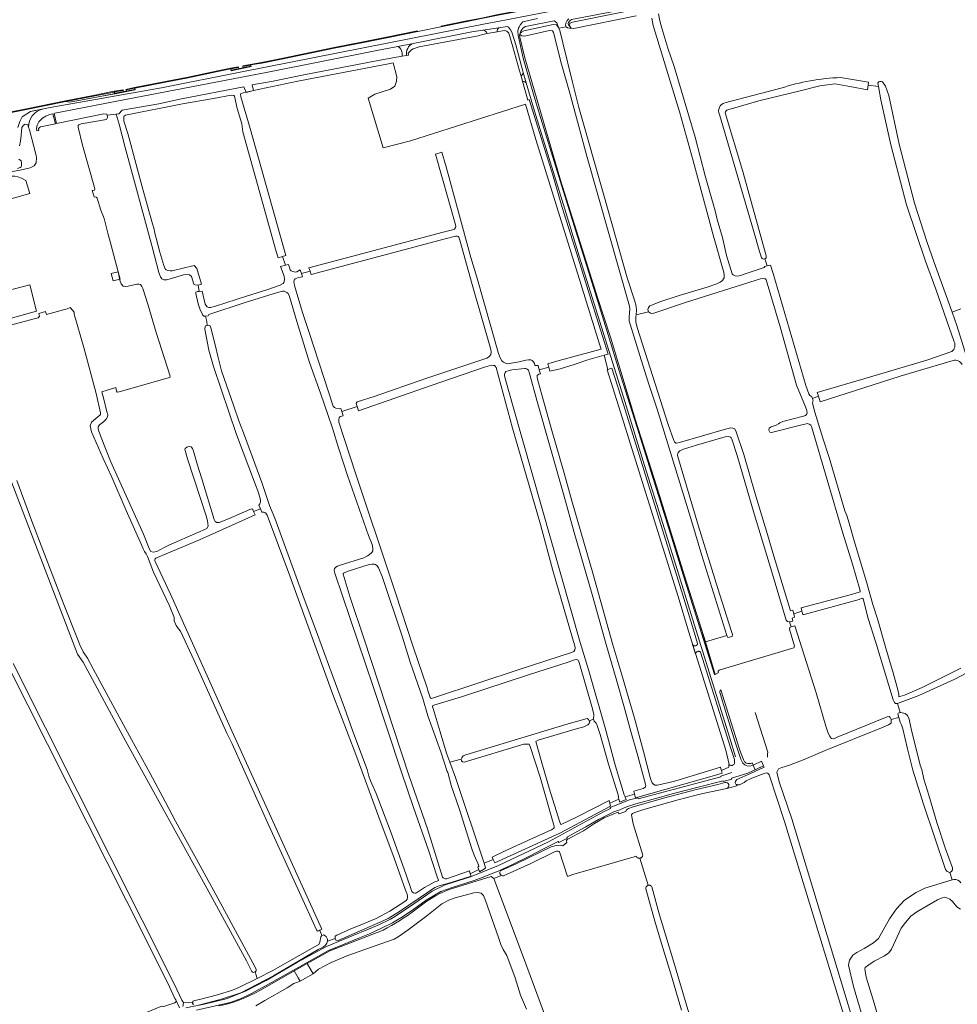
# Model space of a CAD drawing. Header units: metres. Extents: x 209813 to 223847, y 571801 to 587119.
# Tile 545 of 656: x 215112 to 215690, y 584215 to 584823. Entities that reach past the tile are written whole.
import ezdxf

# ---------------------------------------------------------------- set-up
doc = ezdxf.new("R2010")
doc.units = ezdxf.units.M
for name, color, linetype, lineweight in [('B-RO-GK-BESCHOEIING_DAMWAND-G', 8, 'GK-BESCHOEIING', 0), ('B-RO-GK-KADEMUUR-G', 8, 'Continuous', 0), ('B-RO-GR-GRAS-GV', 8, 'Continuous', 0), ('B-RO-GR-GROENVOORZIENING-GV', 8, 'Continuous', 0), ('B-RO-GW-TALUD_KRUIN-G', 8, 'Continuous', 0), ('B-RO-IE-TERREINAFSCHEIDING_KUNSTMATIG_MUUR-GV', 8, 'Continuous', 0), ('B-RO-KW-KUNSTWERK_DEK-GV', 8, 'Continuous', 0), ('B-RO-OG-WEG-GV', 8, 'Continuous', 0), ('B-RO-VH-ONVERHARD-GV', 8, 'Continuous', 0), ('B-RO-VH-VERHARDING_BETONSTRAATSTEEN-GV', 8, 'Continuous', 0), ('B-RO-VH-VERHARDING_HALFVERHARDING-GV', 8, 'Continuous', 0), ('B-RO-VH-VERHARDING_OPEN-GV', 8, 'Continuous', 0), ('B-RO-VH-VERHARDING_PUIN-GV', 8, 'Continuous', 0)]:
    doc.layers.add(name, color=color, linetype=linetype, lineweight=lineweight)
doc.linetypes.add('GK-BESCHOEIING', pattern='A,30,-5,[1,NLCS.shx,S=1,R=0,X=0,Y=0],-5', length=40)

msp = doc.modelspace()

# ---------------------------------------------------------------- linework, layer by layer
at = {"layer": 'B-RO-GK-BESCHOEIING_DAMWAND-G', "flags": 128}
for points in [[(215245.824, 584793.286), (215246.543, 584793.45)], [(215249.361, 584794.019), (215250.549, 584794.253)], [(215174.639, 584779.077), (215175.515, 584779.179)], [(215178.623, 584779.855), (215177.189, 584779.585)]]:
    msp.add_lwpolyline(points, dxfattribs=at)
at = {"layer": 'B-RO-GK-KADEMUUR-G', "flags": 128}
msp.add_lwpolyline([(215565.23, 584395.331), (215572.99, 584370.931), (215572.681, 584369.798), (215572.674, 584368.519), (215572.786, 584367.649)], dxfattribs=at)
at = {"layer": 'B-RO-GR-GRAS-GV', "flags": 128}
for points in [[(215491.777, 584825.01), (215453.361, 584817.234), (215451.741, 584817.421), (215450.56, 584817.312), (215449.364, 584817.651), (215448.558, 584818.322), (215444.003, 584817.354), (215444.767, 584815.979), (215446.536, 584808.409), (215452.415, 584784.008), (215456.502, 584768.496), (215471.88, 584714.486), (215486.283, 584663.487), (215490.678, 584649.722), (215491.714, 584645.865), (215492.026, 584643.524), (215491.855, 584640.649), (215499.402, 584642.511), (215498.933, 584643.875), (215499.387, 584645.16), (215500.254, 584646.195), (215506.924, 584648.841), (215518.285, 584652.506), (215535.588, 584657.735), (215541.537, 584659.725), (215543.654, 584660.654), (215544.898, 584661.673), (215545.634, 584662.715), (215545.941, 584663.34), (215545.915, 584665.071), (215545.735, 584666.905), (215545.437, 584668.232), (215539.49, 584689.072), (215526.957, 584735.566), (215518.588, 584765.22), (215502.317, 584819.105), (215501.473, 584823.635)], [(215505.594, 584826.266), (215506.322, 584822.005), (215507.509, 584817.475), (215511.21, 584805.053), (215515.195, 584793.681), (215528.148, 584750.236), (215534.342, 584726.307), (215540.383, 584704.799), (215541.716, 584699.365), (215545.079, 584688.266), (215547.514, 584677.173), (215550.974, 584665.851), (215551.548, 584665.223), (215552.723, 584664.612), (215553.945, 584664.538), (215556.105, 584664.941), (215560.261, 584666.228), (215570.595, 584669.833), (215571.07, 584670.37), (215572.434, 584670.731)], [(215547.567, 584442.706), (215532.162, 584492.199), (215525.992, 584512.839), (215504.626, 584582.426), (215499.718, 584597.203), (215498.212, 584602.385), (215494.743, 584612.742), (215488.079, 584634.762), (215487.519, 584636.691), (215487.436, 584639.226), (215487.88, 584644.216), (215487.657, 584645.844), (215461.354, 584738.409), (215459.012, 584746.794), (215450.89, 584777.253), (215445.721, 584795.159), (215440.737, 584814.819), (215440.091, 584815.834), (215438.413, 584815.939), (215422.827, 584812.537), (215421.197, 584812.72), (215420.2, 584813.272), (215420.181, 584814.378), (215419.764, 584813.162), (215419.993, 584811.841), (215423.176, 584799.172), (215445.197, 584723.6), (215468.028, 584650.674), (215475.965, 584626.747), (215491.385, 584575.704), (215504.306, 584535.122), (215521.478, 584479.527), (215530.613, 584451.183), (215534.413, 584438.786)], [(215437.968, 584608.244), (215437.38, 584610.41), (215444.267, 584612.445), (215470.249, 584619.346), (215469.079, 584622.416), (215457.685, 584659.741), (215429.814, 584748.678), (215423.526, 584770.498), (215352.676, 584747.885), (215335.721, 584743.689), (215326.513, 584774.135), (215330.629, 584776.796), (215340.338, 584779.785), (215342.935, 584781.679), (215343.975, 584784.733), (215344.16, 584787.436), (215341.923, 584795.929), (215339.093, 584795.457), (215283.235, 584784.751), (215255.855, 584778.994), (215248.871, 584777.29), (215247.946, 584777.055), (215247.881, 584776.667), (215248.048, 584774.999), (215253.845, 584755.57), (215275.856, 584677.118), (215273.704, 584676.511)], [(215687.918, 584623.947), (215683.328, 584636.916), (215676.466, 584656.393), (215670.254, 584673.745), (215658.519, 584708.413), (215648.862, 584745.405), (215642.709, 584773.176), (215641.209, 584781.372), (215634.715, 584782.191), (215634.433, 584779.413), (215623.513, 584781.491), (215614.433, 584783.01), (215605.042, 584781.923), (215592.939, 584778.73), (215567.493, 584772.493), (215548.342, 584767.046)], [(215617.781, 584786.986), (215634.916, 584784.162), (215634.715, 584782.191)], [(215641.209, 584781.372), (215640.7, 584783.75)], [(215643.654, 584784.228), (215645.479, 584781.729), (215647.627, 584775.908), (215653.857, 584745.912), (215663.347, 584709.399), (215671.069, 584685.873), (215675.543, 584672.948), (215686.577, 584642.181)], [(215546.368, 584771.281), (215580.905, 584780.398)], [(215222.236, 584655.067), (215224.091, 584655.28), (215226.022, 584647.218), (215226.428, 584646.45), (215227.262, 584645.515), (215228.222, 584645.166), (215229.312, 584645.171), (215232.475, 584645.935), (215251.546, 584652.137), (215264.597, 584656.217), (215272.193, 584658.875), (215274.074, 584659.961), (215274.557, 584660.445), (215274.764, 584660.897), (215274.897, 584662.712), (215274.708, 584664.449), (215272.503, 584670.31), (215275.493, 584671.153), (215273.704, 584676.511), (215270.972, 584675.74), (215269.839, 584679.687), (215249.309, 584753.371), (215248.54, 584758.398), (215245.814, 584767.925), (215244.065, 584775.467), (215243.688, 584775.848), (215243.429, 584775.976), (215242.119, 584776.041), (215231.19, 584774.125), (215212.137, 584770.647), (215176.874, 584763.79), (215176.224, 584763.44), (215176.125, 584763.301), (215175.923, 584762.732), (215175.841, 584761.67), (215175.899, 584760.437), (215175.976, 584760.072), (215178.365, 584752.444), (215180.141, 584745.643), (215183.521, 584733.264), (215187.145, 584719.606), (215190.247, 584708.518), (215193.637, 584696.644), (215194.669, 584693.491), (215194.835, 584691.69), (215197.977, 584679.193), (215200.471, 584671.041), (215201.381, 584669.027), (215201.909, 584668.421), (215203.072, 584667.888), (215204.44, 584667.642), (215205.596, 584667.742), (215219.279, 584671.059), (215220.917, 584669.167), (215223.709, 584659.509), (215221.661, 584658.969)], [(215260.098, 584520.863), (215259.12, 584523.148), (215259.699, 584524.027), (215259.936, 584524.603), (215260.044, 584525.089), (215260.035, 584525.995), (215259.663, 584528.043), (215258.514, 584532.085), (215257.091, 584535.777), (215245.415, 584566.809), (215231.156, 584608.639), (215228.29, 584618.847), (215225.859, 584631.654), (215225.991, 584633.176), (215226.322, 584633.837), (215227.314, 584634.102), (215226.983, 584636.483), (215226.248, 584639.709), (215225.197, 584639.79), (215224.536, 584640.452), (215222.684, 584644.288), (215221.692, 584647.397), (215220.17, 584653.747), (215220.303, 584654.541), (215221.207, 584654.949), (215222.236, 584655.067), (215221.661, 584658.969), (215219.84, 584659.039), (215219.112, 584659.568), (215217.591, 584664.132), (215216.334, 584665.256), (215214.945, 584665.521), (215212.762, 584665.19), (215202.311, 584662.28), (215200.591, 584662.214), (215199.334, 584662.809), (215198.541, 584664), (215197.416, 584666.645), (215193.249, 584682.52), (215176.712, 584743.838), (215172.942, 584758.125), (215171.171, 584764.43), (215165.55, 584763.799), (215165.851, 584762.406), (215165.117, 584761.163), (215149.52, 584758.416), (215148.128, 584757.883), (215147.796, 584757.333), (215147.674, 584756.405), (215150.386, 584745.227), (215157.795, 584719.099), (215157.993, 584718.041), (215157.795, 584717.578), (215156.426, 584717.244), (215157.618, 584713.378), (215158.721, 584713.146), (215159.448, 584712.551), (215161.763, 584705.076), (215163.814, 584699.983), (215165.997, 584691.053), (215167.65, 584685.1), (215172.462, 584667.212), (215173.405, 584661.949), (215174.199, 584659.634), (215175.456, 584658.311), (215176.911, 584658.113), (215178.498, 584658.179), (215183.79, 584659.502), (215185.179, 584659.568), (215186.171, 584659.303), (215187.064, 584658.034), (215187.523, 584656.925), (215190.602, 584647.097), (215195.855, 584629.691), (215204.526, 584602.816), (215204.163, 584602.021), (215202.509, 584601.425), (215173.074, 584593.025), (215171.818, 584592.959), (215171.395, 584593.404), (215170.864, 584595.664), (215162.379, 584593.059), (215163.629, 584588.553), (215165.454, 584580.695), (215165.931, 584579.028), (215165.851, 584577.6), (215164.978, 584576.25), (215163.391, 584574.663), (215160.851, 584572.837), (215160.057, 584571.567), (215159.978, 584570.377), (215160.164, 584569.354), (215161.884, 584564.988), (215167.695, 584550.397), (215187.952, 584505.295), (215191.426, 584496.46), (215192.513, 584494.67), (215194.016, 584494.169), (215196.147, 584494.533), (215200.777, 584496.99), (215203.562, 584498.508), (215221.493, 584506.325), (215226.187, 584508.295), (215227.044, 584508.778), (215227.919, 584510.278), (215227.5, 584513.527), (215226.707, 584516.57), (215215.065, 584551.759), (215213.666, 584556.836), (215213.547, 584557.669), (215213.693, 584558.047), (215214.738, 584559.019), (215215.889, 584559.376), (215217.317, 584559.098), (215218.111, 584558.225), (215218.825, 584556.479), (215221.326, 584547.906), (215223.93, 584539.464), (215231.614, 584514.311), (215232.209, 584513.054), (215233.267, 584512.393), (215234.59, 584512.393), (215240.345, 584514.708), (215253.574, 584520.529), (215254.699, 584520.86), (215255.354, 584520.458), (215255.897, 584519.189)], [(215546.665, 584765.222), (215557.491, 584728.985), (215571.952, 584676.943)], [(215569.028, 584675.763), (215567.096, 584681.712), (215565.452, 584687.655), (215549.816, 584741.743), (215543.042, 584764.166)], [(215275.493, 584671.153), (215277.387, 584671.687), (215278.41, 584668.342), (215279.11, 584667.695), (215280.034, 584667.245), (215280.882, 584667.049), (215281.828, 584666.969), (215282.517, 584667.107), (215284.591, 584668.261), (215285.341, 584666.179), (215290.702, 584667.552), (215289.953, 584669.632), (215372.742, 584691.672), (215379.261, 584693.185), (215379.707, 584693.51), (215380.444, 584694.439), (215380.476, 584695.145), (215380.093, 584696.902), (215367.975, 584739.704), (215372.03, 584740.852), (215374.588, 584731.816), (215389.889, 584675.854), (215393.452, 584663.886), (215406.86, 584616.787), (215407.991, 584613.971), (215408.981, 584612.229), (215409.937, 584611.334), (215411.167, 584610.727), (215412.348, 584610.431), (215413.486, 584610.511), (215419.628, 584611.55), (215423.65, 584612.662), (215425.356, 584612.886), (215426.776, 584612.741), (215427.547, 584612.348), (215428.475, 584611.644), (215429.108, 584610.65), (215429.377, 584609.64), (215429.568, 584609.294), (215430.061, 584609.249), (215431.354, 584609.239), (215432.056, 584606.654)], [(215058.292, 584678.026), (215062.2, 584678.984), (215065.044, 584667.379), (215074.306, 584633.115), (215075.07, 584631.681), (215075.763, 584631.088), (215077.826, 584631.05), (215080.439, 584631.402), (215084.812, 584632.564), (215122.125, 584642.946), (215117.866, 584659.05), (215093.348, 584652.653), (215090.655, 584661.448), (215084.806, 584659.766), (215074.158, 584696.797), (215088.232, 584700.844), (215086.563, 584706.501), (215096.94, 584709.493), (215092.667, 584723.424), (215050.803, 584715.081)], [(215319.67, 584584.111), (215319.055, 584585.972), (215319.829, 584586.855), (215330.19, 584590.277), (215361.98, 584601.362), (215399.694, 584613.894), (215400.684, 584614.396), (215401.506, 584615.204), (215402.113, 584616.212), (215402.314, 584617.59), (215402.158, 584619.139), (215390.734, 584659.355), (215383.103, 584686.726), (215382.394, 584688.51), (215381.951, 584688.996), (215381.401, 584689.12), (215380.422, 584689.045), (215374.094, 584687.432), (215291.472, 584665.417), (215290.702, 584667.552)], [(215571.131, 584675.136), (215572.434, 584670.731), (215574.568, 584671.296), (215576.273, 584666.154), (215596.286, 584596.902), (215598.222, 584591.894), (215598.885, 584590.769), (215600.073, 584590.046), (215600.381, 584588.934), (215604.105, 584590.471), (215603.339, 584592.779), (215635.631, 584602.163), (215671.05, 584612.716), (215686.443, 584617.891)], [(215285.341, 584666.179), (215286.109, 584664.046), (215283.543, 584663.698), (215281.614, 584662.775), (215280.846, 584661.938), (215280.611, 584661.099), (215281.023, 584658.779), (215285.969, 584641.95), (215290.283, 584629.026), (215304.91, 584584.242), (215305.668, 584583.375), (215306.514, 584583.007), (215308.826, 584582.676), (215309.585, 584582.844), (215310.207, 584581.049)], [(215593.959, 584457.878), (215593.444, 584459.836), (215623.781, 584467.962), (215629.315, 584469.46), (215629.942, 584469.746), (215629.947, 584470.068), (215629.606, 584471.151), (215625.187, 584486.733), (215619.249, 584505.826), (215599.868, 584571.778), (215599.433, 584572.447), (215598.44, 584573.17), (215597.471, 584573.481), (215596.797, 584573.449), (215593.981, 584572.778), (215575.204, 584568.007), (215574.255, 584568.299), (215573.642, 584569.434), (215573.815, 584570.712), (215575.018, 584571.461), (215578.075, 584572.455), (215579.562, 584573.358), (215580.413, 584574.066), (215582.229, 584574.77), (215594.877, 584577.989), (215596.22, 584578.473), (215596.65, 584578.837), (215597.021, 584579.431), (215597.163, 584579.929), (215596.944, 584581.598), (215596.233, 584583.767), (215590.622, 584597.16), (215580.538, 584633.27), (215571.968, 584662.087), (215571.465, 584662.824), (215571.148, 584662.897), (215569.946, 584663.008), (215568.393, 584662.779), (215565.649, 584661.879), (215521.617, 584647.959), (215501.999, 584641.488), (215500.588, 584641.63), (215499.402, 584642.511)], [(215227.314, 584634.102), (215228.306, 584634.234), (215229.1, 584633.837), (215229.563, 584632.514), (215232.407, 584621.335), (215233.73, 584615.118), (215236.045, 584606.122), (215239.088, 584597.192), (215243.784, 584584.227), (215246.827, 584575.232), (215249.605, 584567.889), (215255.162, 584552.742), (215260.939, 584537.162), (215265.674, 584523.015), (215268.896, 584515.149), (215286.202, 584467.659), (215295.226, 584443.491), (215304.286, 584418.713), (215311.983, 584398.205), (215316.746, 584384.808), (215321.792, 584370.999), (215325.811, 584360.195), (215326.884, 584356.075), (215327.925, 584353.201), (215331.526, 584345.368), (215340.254, 584322.135), (215346.95, 584303.834), (215349.806, 584295.705), (215353.459, 584284.942), (215353.644, 584284.724), (215354.419, 584284.143), (215355.352, 584283.808), (215355.874, 584283.841), (215356.405, 584284.08), (215361.256, 584287.39), (215363.428, 584288.677), (215367.236, 584290.544), (215369.059, 584291.178), (215369.836, 584291.652), (215369.83, 584291.866), (215369.047, 584293.967), (215363.731, 584310.295), (215354.474, 584336.727), (215347.169, 584358.411), (215329.695, 584411.353), (215305.869, 584481.173), (215305.553, 584482.859), (215305.83, 584484.15), (215306.63, 584484.919), (215307.612, 584485.491), (215309.192, 584486.12), (215323.929, 584490.787), (215326.122, 584491.86), (215327.16, 584492.61), (215328.759, 584494.079), (215329.346, 584494.973), (215329.464, 584495.64), (215329.4, 584496.715), (215328.902, 584498.827), (215326.765, 584504.564), (215313.872, 584541.551), (215308.397, 584557.994), (215304.549, 584570.716), (215301.814, 584578.416), (215297.162, 584592.176), (215290.383, 584611.162), (215282.456, 584636.423), (215278.019, 584651.844), (215277.174, 584653.646), (215276.443, 584654.417), (215274.779, 584655.119), (215273.802, 584655.19), (215270.536, 584654.328), (215250.701, 584648.198), (215228.324, 584640.729), (215227.886, 584639.892), (215226.248, 584639.709)], [(215258.165, 584231.311), (215267.827, 584236.171), (215293.465, 584250.776), (215296.005, 584252.284), (215296.719, 584253.713), (215297.275, 584256.888), (215297.968, 584257.758), (215296.711, 584261.034), (215296.084, 584260.539), (215295.211, 584260.381), (215294.576, 584261.254), (215284.178, 584284.352), (215264.334, 584327.85), (215242.586, 584375.871), (215239.292, 584382.586), (215219.322, 584427.341), (215210.867, 584445.472), (215209.624, 584446.857), (215208.167, 584448.902), (215206.922, 584451.747), (215206.82, 584452.841), (215206.959, 584453.797), (215206.785, 584454.44), (215203.976, 584461.057), (215194.178, 584481.851), (215190.567, 584491.432), (215189.68, 584493.152), (215188.589, 584494.658), (215187.768, 584496.157), (215186.824, 584498.622), (215177.331, 584519.802), (215168.379, 584540.405), (215163.037, 584551.984), (215156.029, 584568.443), (215155.106, 584572.036), (215156.001, 584574.485), (215161.176, 584578.628), (215161.419, 584579.215), (215161.533, 584580.087), (215158.811, 584592.057), (215151.265, 584620.475), (215145.226, 584640.995), (215145.194, 584642.2), (215142.745, 584645.158), (215140.949, 584644.335), (215128.169, 584640.707), (215127.609, 584642.68), (215123.392, 584641.483), (215123.861, 584639.798), (215123.047, 584638.762), (215120.507, 584638.048), (215081.057, 584627.649)], [(215691.856, 584644.387), (215686.577, 584642.181), (215689.52, 584633.974), (215703.202, 584589.811)], [(215491.855, 584640.649), (215491.513, 584639.436), (215491.486, 584637.829), (215491.606, 584636.233), (215492.462, 584632.855), (215511.442, 584573.013), (215514.894, 584562.998), (215515.407, 584562.193), (215516.246, 584561.515), (215516.66, 584561.386), (215518.511, 584561.819), (215546.934, 584570.145), (215550.117, 584570.88), (215551.363, 584570.781), (215552.551, 584570.249), (215553.327, 584568.501), (215558.127, 584554.368), (215565.033, 584530.122), (215573.38, 584502.952), (215576.07, 584493.685), (215583.144, 584470.053), (215586.82, 584458.062), (215588.301, 584458.459), (215588.881, 584456.257)], [(215687.116, 584612.507), (215654.509, 584602.66), (215605.256, 584587.001), (215604.105, 584590.471)], [(215600.381, 584588.934), (215600.818, 584587.357), (215600.408, 584586.596), (215600.385, 584586.204), (215602.002, 584580.598), (215606.924, 584564.616), (215610.774, 584552.62), (215620.396, 584519.768), (215621.605, 584516.854), (215623.151, 584512.071), (215626.077, 584501.147), (215633.821, 584475.892), (215637.617, 584461.918), (215640.537, 584453.075), (215645.735, 584434.988), (215650.278, 584419.823), (215653.14, 584409.33), (215653.646, 584406.378), (215653.681, 584404.963), (215654.335, 584405.075), (215657.185, 584405.967), (215668.062, 584410.716), (215691.957, 584422.632)], [(215254.812, 584235.468), (215251.412, 584242.181), (215229.253, 584282.883), (215176.909, 584377.801), (215150.826, 584426.414), (215147.402, 584431.28), (215092.435, 584573.946)], [(215586.325, 584451.321), (215585.002, 584451.342), (215584.263, 584452.172), (215575.144, 584482.675), (215564.475, 584517.869), (215553.971, 584553.794), (215550.736, 584563.952), (215550.313, 584564.815), (215549.843, 584565.2), (215548.981, 584565.478), (215546.537, 584565.359), (215528.899, 584560.173), (215520.978, 584557.74), (215518.764, 584556.627), (215517.753, 584555.678), (215517.415, 584554.967), (215517.342, 584553.739), (215530.083, 584510.875), (215542.082, 584471.832), (215550.389, 584445.896), (215551.128, 584443.312), (215550.851, 584442.204), (215548.266, 584441.558), (215547.567, 584442.706), (215534.413, 584438.786), (215540.534, 584418.814), (215542.267, 584419.683), (215542.267, 584420.698), (215543.034, 584421.32), (215587.586, 584434.728), (215588.878, 584435.282), (215589.34, 584436.112), (215586.386, 584446.635), (215586.478, 584447.742), (215587.356, 584448.129)], [(215109.87, 584538.352), (215119.237, 584513.349), (215132.81, 584477.869), (215138.922, 584461.835), (215146.902, 584441.839), (215148.779, 584437.016), (215150.828, 584432.783), (215153.447, 584428.735), (215157.019, 584422.227), (215171.783, 584394.922), (215180.673, 584378.57), (215191.944, 584358.091), (215201.469, 584339.915), (215207.661, 584328.246), (215222.901, 584300.703), (215233.775, 584280.701), (215256.794, 584238.235), (215257.508, 584236.806), (215257.508, 584235.933), (215256.802, 584235.314)], [(215297.968, 584257.758), (215298.944, 584258.12), (215300.53, 584257.136), (215301.409, 584255.533), (215301.491, 584254.165), (215306.224, 584255.886), (215306.102, 584256.196), (215306.177, 584257.299), (215307.236, 584257.951), (215315.843, 584261.767), (215321.536, 584264.078), (215331.515, 584268.264), (215339.964, 584272.722), (215349.77, 584279.183), (215350.476, 584280.113), (215350.832, 584281.074), (215350.847, 584281.707), (215350.62, 584283.18), (215349.464, 584285.694), (215342.566, 584305.504), (215333.103, 584330.726), (215318.82, 584369.463), (215304.825, 584406.404), (215278.245, 584479.633), (215264.168, 584516.916), (215263.365, 584518.177), (215262.75, 584518.587), (215262.158, 584518.771), (215260.911, 584518.964), (215260.098, 584520.863), (215255.897, 584519.189), (215256.781, 584517.125), (215222.486, 584501.856), (215195.527, 584490.564), (215195.122, 584490.156), (215194.964, 584489.728), (215194.918, 584488.884), (215195.095, 584488.376), (215204.732, 584468.372), (215242.498, 584384.022), (215297.917, 584261.553), (215296.711, 584261.034)], [(215652.959, 584400.831), (215651.74, 584400.818), (215650.974, 584401.435), (215650.132, 584403.212), (215639.469, 584438.569), (215634.893, 584453.287), (215631.748, 584465.352), (215631.5, 584465.714), (215631.111, 584465.744), (215629.18, 584465.039), (215595.32, 584455.779), (215594.571, 584455.779), (215593.959, 584457.878), (215588.881, 584456.257), (215589.429, 584454.174), (215588.391, 584453.793), (215587.89, 584453.489), (215588.257, 584451.736), (215586.325, 584451.321), (215587.356, 584448.129), (215589.663, 584448.853), (215602.696, 584407.35), (215608.625, 584386.871), (215609.911, 584383.195), (215611.221, 584380.483), (215612.25, 584379.173), (215613.559, 584379.08), (215615.617, 584380.015), (215646.577, 584392.642), (215647.793, 584392.829), (215648.414, 584392.165), (215649.009, 584391.052), (215653.686, 584392.175), (215653.031, 584394.513), (215653.312, 584394.981), (215654.558, 584395.222)], [(215107.601, 584425.495), (215207.163, 584227.554), (215211.557, 584217.809), (215212.146, 584217.28), (215212.6, 584216.451), (215212.578, 584216.271), (215218.361, 584216.664), (215218.442, 584217.153), (215219.632, 584217.733), (215222.625, 584218.261), (215233.665, 584221.223), (215242.882, 584223.971), (215246.767, 584225.659), (215258.165, 584231.311)], [(215465.447, 584391.11), (215465.568, 584394.121), (215464.738, 584397.592), (215456.635, 584426.131), (215455.964, 584427.5), (215455.633, 584427.721), (215454.868, 584427.917), (215453.791, 584427.681), (215449.889, 584426.401), (215425.9, 584418.766), (215384.053, 584404.976), (215367.058, 584399.885), (215366.216, 584399.437), (215366.128, 584399.268), (215366.128, 584398.799), (215366.498, 584397.763), (215370.968, 584383.466), (215374.73, 584370.267), (215376.817, 584364.609)], [(215107.324, 584197.446), (215112.662, 584197.302), (215113.519, 584199.062), (215114.895, 584199.486), (215151.937, 584198.956), (215162.52, 584200.121), (215170.775, 584201.814), (215176.067, 584203.825), (215186.756, 584209.011), (215197.657, 584213.456), (215199.773, 584214.091), (215200.627, 584213.873), (215207.325, 584216.258), (215207.961, 584216.785), (215208.091, 584217.317), (215207.933, 584218.021), (215207.421, 584218.841), (215204.066, 584226.158), (215189.609, 584255.153), (215104.471, 584423.919)], [(215703.546, 584423.836), (215688.199, 584415.756), (215666.089, 584405.766), (215652.959, 584400.831), (215654.558, 584395.222), (215654.882, 584395.284), (215657.586, 584394.727), (215659.154, 584393.376), (215660.078, 584391.18), (215661.321, 584385.265), (215666.877, 584362.86), (215667.946, 584360.082), (215669.156, 584354.129), (215672.278, 584344.403), (215677.209, 584327.464), (215682.332, 584311.799), (215686.895, 584299.417), (215686.755, 584298.226), (215686.208, 584297.195), (215685.06, 584296.546)], [(215383.76, 584366.44), (215384.196, 584367.415), (215385.098, 584368.513), (215386.806, 584369.173), (215448.377, 584387.987), (215461.47, 584391.613), (215462.458, 584391.048), (215462.848, 584390.149)], [(215649.009, 584391.052), (215649.021, 584388.781), (215647.411, 584387.666), (215643.076, 584385.932), (215608.273, 584371.812), (215595.392, 584366.363), (215586.227, 584362.771), (215581.52, 584361.409), (215579.415, 584360.542), (215578.548, 584358.56), (215579.949, 584352.493), (215587.693, 584329.631), (215637.513, 584165.435)], [(215640.104, 584177.607), (215625.758, 584226.262), (215622.64, 584239.411), (215623.26, 584242.507), (215625.365, 584245.604), (215627.718, 584247.338), (215632.425, 584249.691), (215638.122, 584253.159), (215641.219, 584255.884), (215647.907, 584268.022), (215652.242, 584274.091), (215657.196, 584279.54), (215664.38, 584284.247), (215669.829, 584286.848), (215686.54, 584292.001), (215685.06, 584296.546), (215683.602, 584297.259), (215682.497, 584298.465), (215668.979, 584338.788), (215662.352, 584359.784), (215659.004, 584372.814), (215656.21, 584385.228), (215655.293, 584387.707), (215654.443, 584389.36), (215653.686, 584392.175)], [(215633.262, 584164.17), (215583.138, 584328.088), (215573.738, 584356.77), (215573.401, 584357.487), (215572.773, 584357.863), (215572.126, 584358.046), (215570.705, 584357.768), (215563.065, 584354.786), (215559.539, 584353.049), (215558.353, 584352.146), (215555.42, 584350.767), (215555.187, 584350.691), (215554.946, 584350.642), (215554.702, 584350.618), (215554.457, 584350.622), (215554.213, 584350.651), (215553.975, 584350.707), (215553.743, 584350.789), (215553.522, 584350.895), (215553.79, 584350.264), (215553.864, 584349.977), (215547.669, 584348.458), (215532.899, 584345.407), (215527.096, 584343.995), (215517.637, 584341.446), (215496.543, 584335.413), (215490.937, 584333.713), (215489.43, 584333.042), (215489.193, 584332.749), (215488.933, 584332.196), (215489.018, 584330.99), (215489.957, 584326.687), (215495.81, 584307.287), (215495.738, 584306.957), (215495.663, 584306.75), (215495.567, 584306.551), (215495.451, 584306.363), (215495.318, 584306.187), (215495.168, 584306.026), (215495.002, 584305.88), (215494.822, 584305.752), (215494.631, 584305.642), (215494.43, 584305.552), (215494.22, 584305.482), (215494.005, 584305.434), (215499.123, 584288.689), (215499.511, 584288.764), (215499.709, 584288.772), (215500.101, 584288.729), (215500.292, 584288.679), (215500.655, 584288.523), (215500.823, 584288.419), (215501.124, 584288.165), (215501.395, 584287.855), (215505.992, 584271.21), (215514.258, 584244.032), (215526.42, 584202.45)], [(215452.792, 584295.276), (215449.429, 584294.188), (215444.515, 584309.378), (215444.299, 584309.554), (215443.713, 584309.662), (215442.587, 584309.662), (215441.477, 584309.28), (215426.761, 584302.128), (215409.969, 584294.567)], [(215494.005, 584305.434), (215493.786, 584305.408), (215493.565, 584305.404), (215493.345, 584305.421), (215493.128, 584305.461), (215492.916, 584305.522), (215492.711, 584305.604), (215492.516, 584305.706), (215492.201, 584305.934), (215491.994, 584306.749), (215452.792, 584295.276)], [(215408.613, 584294.799), (215403.986, 584292.834), (215422.192, 584244.261), (215438.746, 584199.773), (215454.111, 584154.855), (215467.363, 584116.456)], [(215686.54, 584292.001), (215687.637, 584292.257)], [(215519.727, 584211.654), (215513.068, 584234.147), (215508.207, 584250.204), (215503.776, 584265.24), (215497.685, 584286.537), (215497.704, 584286.964), (215497.779, 584287.351), (215497.93, 584287.716), (215498.032, 584287.885), (215498.149, 584288.044), (215498.282, 584288.19), (215498.588, 584288.44), (215498.937, 584288.624), (215499.123, 584288.689)], [(215424.047, 584212.215), (215420.343, 584221), (215417.168, 584231.583), (215412.088, 584245.341), (215409.759, 584249.151), (215408.278, 584252.115), (215407.349, 584255.271), (215406.796, 584256.454), (215398.964, 584279.314), (215397.588, 584282.383), (215396.213, 584283.759), (215394.202, 584284.288), (215391.592, 584284.073), (215380.126, 584280.901), (215376.633, 584279.737), (215371.977, 584277.303), (215362.663, 584269.895), (215351.233, 584261.322), (215344.989, 584256.877), (215342.555, 584255.501), (215330.172, 584251.162), (215314.038, 584245.407), (215303.714, 584241.108), (215295.882, 584236.98), (215292.614, 584234.029), (215284.561, 584229.535), (215280.748, 584228.09), (215276.515, 584225.55), (215262.756, 584217.719), (215257.359, 584214.438)], [(215691.631, 584274.054), (215689.525, 584275.438), (215686.753, 584278.636), (215685.073, 584280.089), (215683.353, 584281.008), (215681.921, 584281.289), (215680.347, 584281.07), (215677.606, 584279.734), (215664.797, 584272.247), (215661.203, 584269.592), (215657.78, 584265.846), (215655.243, 584262.358), (215649.242, 584249.359), (215647.46, 584246.994), (215644.909, 584245.197), (215638.538, 584241.866), (215635.12, 584239.666), (215633.039, 584237.956), (215632.712, 584237.098), (215633.661, 584231.944), (215638.559, 584215.969), (215641.608, 584205.166)], [(215258.165, 584231.311), (215256.802, 584235.314)]]:
    msp.add_lwpolyline(points, dxfattribs=at)
at = {"layer": 'B-RO-GR-GRAS-GV'}
for points in [[(215580.905, 584780.398, -0.0676867), (215617.781, 584786.986)], [(215640.7, 584783.75, -0.3752295), (215643.654, 584784.228)], [(215543.042, 584764.166, -0.4677207), (215546.368, 584771.281)], [(215548.342, 584767.046, 0.358), (215546.665, 584765.222)], [(215686.443, 584617.891, 0.3235137), (215687.918, 584623.947)], [(215692.683, 584609.879, 0.3677414), (215687.116, 584612.507)], [(215409.969, 584294.567, -0.1902481), (215408.613, 584294.799)], [(215687.637, 584292.257, -0.27726), (215691.979, 584290.25)], [(215256.802, 584235.314, -0.4149251), (215254.812, 584235.468)]]:
    msp.add_lwpolyline(points, format="xyb", dxfattribs=at)
at = {"layer": 'B-RO-GR-GRAS-GV', "flags": 128}
for points in [[(215170.508, 584777.008), (215169.978, 584778.037), (215157.085, 584775.46), (215140.039, 584772.104), (215142.419, 584771.809), (215152.509, 584773.636), (215163.25, 584775.621)], [(215115.512, 584723.438), (215112.699, 584724.977), (215110.577, 584725.716), (215108.739, 584726.076), (215107.093, 584726.046), (215095.089, 584723.907), (215098.895, 584710.181), (215117.974, 584715.514)], [(215544.044, 584360.627), (215544.356, 584359.601), (215548.898, 584361.665), (215548.999, 584363.239), (215547.015, 584372.082), (215523.997, 584445.376), (215517.561, 584466.814), (215480.928, 584584.374), (215473.8, 584606.676), (215474.297, 584606.835), (215472.033, 584615.728), (215461.865, 584612.854), (215453.531, 584610.009), (215444.848, 584607.304), (215438.63, 584605.809), (215437.968, 584608.244), (215432.056, 584606.654), (215432.707, 584604.255), (215431.831, 584603.935), (215430.764, 584603.142), (215430.624, 584602.93), (215430.695, 584602.118), (215431.204, 584600), (215435.13, 584586.104), (215439.369, 584570.625), (215447.413, 584543.015), (215452.165, 584525.89), (215464.976, 584481.19), (215477.413, 584437.118), (215482.827, 584418.439), (215490.631, 584391.904), (215496.326, 584371.227), (215500.348, 584355.295), (215501.001, 584353.369), (215501.625, 584351.908), (215502.366, 584351.076), (215503.367, 584350.563), (215504.805, 584350.493), (215511.373, 584351.955), (215516.277, 584353.235), (215543.754, 584361.583)], [(215334.876, 584494.426), (215343.354, 584469.179), (215354.192, 584435.765), (215362.85, 584410.469), (215363.231, 584408.879), (215364.84, 584404.467), (215365.134, 584404.068), (215365.47, 584403.942), (215366.246, 584404.041), (215368.071, 584404.722), (215420.3, 584421.951), (215451.968, 584432.234), (215453.32, 584432.959), (215453.962, 584433.923), (215454.149, 584435.007), (215453.94, 584436.339), (215452.445, 584441.058), (215440.429, 584482.792), (215432.78, 584511.193), (215415.605, 584570.751), (215405.369, 584608.122), (215404.759, 584608.939), (215404.347, 584609.288), (215403.723, 584609.402), (215402.478, 584609.503), (215398.248, 584608.374), (215365.269, 584597.084), (215320.564, 584581.404), (215319.67, 584584.111), (215310.207, 584581.049), (215311.16, 584578.297), (215309.352, 584577.84), (215308.627, 584577.104), (215308.376, 584576.163), (215308.341, 584574.435), (215318.716, 584542.983), (215324.6, 584525.03)], [(215490.811, 584344.834), (215490.246, 584346.83), (215496.098, 584348.486), (215497.136, 584348.937), (215497.415, 584349.237), (215497.526, 584349.624), (215497.621, 584350.285), (215497.456, 584351.103), (215492.425, 584369.975), (215488.566, 584383.512), (215484.253, 584399.433), (215479.759, 584414.644), (215473.217, 584437.313), (215464.57, 584468.044), (215453.57, 584506.245), (215447.167, 584529.394), (215430.776, 584587.081), (215426.075, 584604.473), (215425.275, 584606.378), (215424.644, 584607.128), (215423.759, 584607.56), (215423.071, 584607.582), (215415.11, 584606.684), (215412.8, 584606.132), (215411.43, 584605.563), (215410.96, 584605.019), (215410.596, 584603.754), (215410.5, 584602.922), (215411.466, 584599.866), (215415.91, 584583.804), (215457.213, 584438.508), (215462.597, 584421.095), (215472.666, 584385.744), (215478.988, 584362.102), (215484.336, 584344.531), (215484.893, 584343.259)], [(215394.473, 584298.953), (215394.106, 584299.922), (215394.659, 584300.399), (215394.478, 584301.299), (215391.856, 584307.24), (215390.398, 584311.291), (215382.585, 584335.983), (215378.003, 584349.702), (215375.64, 584358.191), (215375.235, 584358.808), (215371.294, 584370.969), (215363.309, 584393.29), (215360.238, 584403.915), (215352.502, 584426.408), (215347.484, 584442.479), (215335.098, 584479.229), (215332.983, 584484.465), (215332.074, 584485.758), (215330.977, 584486.504), (215330.33, 584486.716), (215328.83, 584486.732), (215327.08, 584486.502), (215314.095, 584482.504), (215311.254, 584481.231), (215311.176, 584481.075), (215311.176, 584480.655), (215315.437, 584466.323), (215323.881, 584441.081), (215351.618, 584356.691), (215363.015, 584323.627), (215372.419, 584293.778), (215372.761, 584293.38), (215373.595, 584292.865), (215373.979, 584292.766), (215374.739, 584292.78), (215388.942, 584297.548), (215389.49, 584295.821), (215394.655, 584298.47)], [(215475.339, 584340.046), (215475.526, 584339.343), (215481.106, 584341.927), (215480.706, 584343.225), (215480.918, 584343.364), (215480.634, 584344.564), (215474.765, 584363.412), (215469.506, 584381.631), (215467.549, 584387.986), (215467.148, 584388.667), (215465.914, 584389.902), (215465.447, 584391.11), (215462.848, 584390.149), (215463.117, 584389.527), (215462.834, 584388.446), (215462.034, 584387.732), (215461.089, 584387.188), (215459.421, 584386.535), (215452.617, 584384.683), (215431.354, 584378.235), (215429.875, 584377.458), (215430.208, 584375.989), (215433.096, 584365.737), (215438.201, 584348.685), (215444.707, 584327.64), (215445.044, 584326.591), (215445.278, 584326.223), (215445.491, 584326.291), (215454.911, 584330.688), (215475.077, 584341.036)], [(215376.817, 584364.609), (215380.309, 584355.146), (215398.039, 584302.289), (215403.655, 584304.67), (215402.984, 584306.127), (215411.065, 584310.055), (215429.988, 584318.504), (215439.499, 584322.892), (215440.856, 584323.698), (215441.12, 584324.11), (215441.179, 584324.888), (215440.941, 584325.821), (215432.544, 584355.384), (215426.466, 584374.413), (215425.859, 584375.717), (215425.575, 584375.865), (215422.595, 584375.664), (215385.661, 584364.634), (215384.657, 584364.837), (215384.073, 584365.421), (215383.76, 584366.44)]]:
    msp.add_lwpolyline(points, close=True, dxfattribs=at)
at = {"layer": 'B-RO-GR-GRAS-GV'}
msp.add_arc((215570.409, 584676.554), 1.591, 209.801523, 12.422567, dxfattribs=at)
at = {"layer": 'B-RO-GR-GROENVOORZIENING-GV', "flags": 128}
msp.add_lwpolyline([(215406.112, 584815.229), (215410.324, 584816.053), (215411.916, 584815.617), (215413.223, 584814.423), (215415.795, 584805.928), (215419.85, 584791.154), (215420.759, 584787.906), (215421.13, 584788.249), (215421.366, 584788.516), (215421.575, 584788.805), (215421.754, 584789.114), (215421.901, 584789.439), (215422.109, 584790.053), (215421.865, 584790.899), (215417.511, 584807.178), (215415.1, 584814.916), (215414.178, 584816.35), (215412.966, 584817.933), (215412.254, 584818.375), (215407.052, 584817.603)], dxfattribs=at)
msp.add_lwpolyline([(215122.199, 584754.111), (215123.385, 584754.328), (215123.2, 584755.341), (215123.8, 584756.162), (215124.399, 584756.519), (215133.787, 584758.466), (215132.176, 584764.671), (215130.072, 584764.135), (215127.756, 584763.186), (215125.731, 584761.917), (215123.457, 584759.715), (215122.389, 584757.562), (215122.106, 584755.551)], close=True, dxfattribs=at)
at = {"layer": 'B-RO-GW-TALUD_KRUIN-G', "flags": 128}
msp.add_lwpolyline([(215140.039, 584772.104), (215142.419, 584771.809), (215152.509, 584773.636), (215163.25, 584775.621), (215170.508, 584777.008)], dxfattribs=at)
at = {"layer": 'B-RO-IE-TERREINAFSCHEIDING_KUNSTMATIG_MUUR-GV', "flags": 128}
for points in [[(215386.471, 584821.278), (215396.451, 584823.276), (215406.736, 584825.41), (215425.478, 584829), (215430.515, 584829.884), (215430.437, 584830.274), (215425.296, 584829.376), (215406.658, 584825.802), (215396.371, 584823.668), (215386.38, 584821.668)], [(215323.565, 584808.511), (215338.99, 584811.677), (215357.05, 584815.331), (215371.379, 584818.162), (215386.471, 584821.278), (215386.38, 584821.668), (215371.3, 584818.554)], [(215356.971, 584815.723), (215338.91, 584812.068), (215323.487, 584808.903), (215305.533, 584805.518), (215273.074, 584798.721), (215260.824, 584796.309), (215249.337, 584794.083), (215249.409, 584793.691), (215253.871, 584794.67)], [(215254.067, 584794.709), (215260.898, 584795.916), (215273.154, 584798.329), (215305.611, 584805.126)], [(215241.876, 584792.369), (215246.59, 584793.206), (215246.531, 584793.601), (215241.702, 584792.744), (215229.927, 584790.326), (215215.487, 584787.265), (215201.526, 584784.596), (215182.552, 584780.861), (215177.143, 584779.651), (215177.263, 584779.287), (215182.537, 584780.448)], [(215182.732, 584780.489), (215201.602, 584784.204), (215215.566, 584786.873), (215230.008, 584789.935), (215241.679, 584792.331)], [(215170.184, 584778.074), (215175.606, 584778.929), (215175.528, 584779.317), (215170.009, 584778.452), (215157.007, 584775.852), (215139.96, 584772.496), (215115.845, 584767.58), (215104.408, 584765.364), (215103.533, 584764.627), (215100.366, 584756.011), (215100.743, 584755.878), (215103.87, 584764.388), (215104.594, 584764.998), (215115.921, 584767.188), (215140.039, 584772.104), (215157.085, 584775.46), (215169.978, 584778.037)]]:
    msp.add_lwpolyline(points, dxfattribs=at)
for points in [[(215241.876, 584792.369), (215241.679, 584792.331), (215241.95, 584791.179), (215254.323, 584793.746), (215254.067, 584794.709), (215253.871, 584794.67), (215254.075, 584793.9), (215242.099, 584791.416)], [(215170.184, 584778.074), (215169.978, 584778.037), (215170.508, 584777.008), (215182.908, 584779.429), (215182.732, 584780.489), (215182.537, 584780.448), (215182.679, 584779.587), (215170.617, 584777.232)]]:
    msp.add_lwpolyline(points, close=True, dxfattribs=at)
at = {"layer": 'B-RO-KW-KUNSTWERK_DEK-GV', "flags": 128}
msp.add_lwpolyline([(215170.213, 584661.742), (215173.653, 584662.638), (215172.462, 584667.212), (215168.118, 584666.081), (215169.246, 584661.49)], close=True, dxfattribs=at)
at = {"layer": 'B-RO-OG-WEG-GV', "flags": 128}
for points in [[(215450.653, 584818.77), (215450.934, 584820.565), (215452.48, 584821.041), (215505.49, 584831.84), (215546.159, 584839.613), (215611.26, 584852.733), (215612.06, 584852.519), (215609.592, 584854.269), (215554.961, 584843.733), (215476.694, 584827.516), (215451.874, 584822.679), (215450.84, 584821.873), (215450.081, 584820.961)], [(215110.507, 584756.13), (215111.701, 584759.768), (215113.223, 584762.623), (215118.316, 584766.092), (215130.479, 584768.429), (215199.002, 584780.624), (215248.59, 584790.486), (215397.597, 584819.866), (215411.73, 584822.527), (215487.011, 584837.449)], [(215396.451, 584823.276), (215386.471, 584821.278), (215371.379, 584818.162), (215357.05, 584815.331), (215338.99, 584811.677), (215323.565, 584808.511), (215305.611, 584805.126), (215273.154, 584798.329), (215260.898, 584795.916), (215254.067, 584794.709), (215254.323, 584793.746), (215241.95, 584791.179), (215241.679, 584792.331), (215230.008, 584789.935), (215215.566, 584786.873), (215201.602, 584784.204), (215182.732, 584780.489), (215182.908, 584779.429), (215177.186, 584778.282), (215163.25, 584775.621), (215152.509, 584773.636), (215142.419, 584771.809), (215140.039, 584772.104), (215115.921, 584767.188), (215104.594, 584764.998)], [(215430.991, 584823.31), (215421.911, 584821.335), (215420.486, 584819.745), (215419.369, 584817.815), (215419.299, 584817.666), (215419.254, 584817.509), (215418.878, 584815.592), (215419.008, 584813.044), (215422.129, 584798.909), (215428.965, 584775.233), (215433.047, 584761.686), (215443.018, 584729.279), (215453.499, 584695.455), (215464.582, 584660.189), (215473.705, 584630.927), (215482.17, 584603.385), (215492.348, 584571.015), (215502.02, 584540.153), (215511.079, 584511.534), (215520.687, 584480.262), (215529.803, 584451.367), (215539.996, 584418.646), (215540.534, 584418.814), (215530.613, 584451.183), (215521.478, 584479.527), (215504.306, 584535.122), (215491.385, 584575.704), (215475.965, 584626.747), (215468.028, 584650.674), (215445.197, 584723.6), (215423.176, 584799.172), (215419.993, 584811.841), (215419.764, 584813.162), (215420.598, 584815.594)], [(215420.181, 584814.378), (215421.051, 584814.986), (215422.58, 584815.865), (215440.573, 584819.657), (215442.683, 584819.401), (215443.789, 584817.739), (215442.805, 584820.612), (215441.293, 584821.994), (215423.469, 584818.479), (215421.892, 584817.35), (215420.598, 584815.594)], [(215450.298, 584823.245), (215449.231, 584822.105), (215448.343, 584820.554), (215448.272, 584819.265), (215448.558, 584818.322), (215449.364, 584817.651), (215450.56, 584817.312), (215451.741, 584817.421), (215450.653, 584818.77), (215449.949, 584819.342), (215449.935, 584820.255), (215450.081, 584820.961)], [(215350.224, 584800.49), (215351.426, 584800.69), (215351.082, 584802.074), (215353.221, 584804.136), (215354.362, 584804.753), (215358.017, 584805.829), (215394.264, 584812.693), (215397.014, 584813.449), (215399.961, 584814.026)], [(215397.158, 584816.135), (215390.399, 584815.125), (215354.176, 584808.012)], [(215443.789, 584817.739), (215444.003, 584817.354), (215448.558, 584818.322)], [(215344.787, 584806.169), (215330.896, 584803.441), (215263.721, 584790.02), (215176.894, 584773.435), (215133.361, 584764.973), (215132.823, 584764.836), (215134.442, 584758.602), (215163.464, 584764.62), (215165.438, 584764.318), (215165.55, 584763.799), (215172.84, 584764.551), (215174.771, 584766.748), (215197.44, 584770.816), (215211.456, 584773.8), (215249.912, 584781.21), (215251.299, 584777.799), (215255.855, 584778.994)], [(215255.855, 584778.994), (215255.099, 584782.491), (215267.912, 584784.734), (215286.784, 584788.647), (215332.605, 584797.554), (215347.561, 584800.046)], [(215552.936, 584367.946), (215549.417, 584379.435), (215528.613, 584446.549), (215519.131, 584477.015), (215508.236, 584511.861), (215496.996, 584547.729), (215483.92, 584589.824), (215465.926, 584647.285), (215456.701, 584676.825), (215447.837, 584705.733), (215438.691, 584734.996), (215429.011, 584766.179), (215423.966, 584783.631), (215423.376, 584784.068), (215423.014, 584784.28), (215422.631, 584784.451), (215422.231, 584784.58), (215421.656, 584784.699), (215424.922, 584773.025), (215425.848, 584773.321), (215437.479, 584735.937), (215440.491, 584726.037), (215446.119, 584706.885), (215455.187, 584678.18), (215463.957, 584649.723), (215474.49, 584616.423), (215472.033, 584615.728), (215474.297, 584606.835), (215476.823, 584607.643), (215483.953, 584585.333), (215520.592, 584467.757), (215527.028, 584446.32), (215529.668, 584437.913), (215529.613, 584437.6), (215529.509, 584437.293), (215529.434, 584437.148), (215529.243, 584436.886), (215529.129, 584436.771), (215528.868, 584436.578), (215528.574, 584436.44), (215528.418, 584436.395), (215528.259, 584436.365), (215527.934, 584436.354), (215527.615, 584436.409), (215527.461, 584436.46), (215527.312, 584436.526), (215527.04, 584436.702), (215526.918, 584436.81), (215526.568, 584437.188), (215528.384, 584431.408), (215528.52, 584431.893), (215528.583, 584432.052), (215528.753, 584432.348), (215528.86, 584432.482), (215529.11, 584432.715), (215529.25, 584432.812), (215529.557, 584432.962), (215529.72, 584433.013), (215530.058, 584433.067), (215530.399, 584433.053), (215530.567, 584433.021), (215530.89, 584432.908), (215531.041, 584432.828), (215531.333, 584432.612), (215550.05, 584373.013), (215552.379, 584366.296), (215552.415, 584364.286), (215552.289, 584363.877), (215552.113, 584363.515), (215551.869, 584363.195), (215551.724, 584363.055), (215551.395, 584362.823), (215551.215, 584362.733), (215551.026, 584362.662), (215550.633, 584362.577), (215550.432, 584362.565), (215550.031, 584362.602), (215549.645, 584362.719), (215549.291, 584362.91), (215548.983, 584363.169), (215548.898, 584361.665), (215544.356, 584359.601), (215544.879, 584357.88), (215539.99, 584356.395), (215491.429, 584342.65), (215490.811, 584344.834), (215484.893, 584343.259), (215485.578, 584341.695), (215481.701, 584339.996), (215481.106, 584341.927), (215475.526, 584339.343), (215475.994, 584337.574), (215444.72, 584320.96), (215404.543, 584302.627), (215403.655, 584304.67), (215398.039, 584302.289), (215398.881, 584299.466), (215398.331, 584298.869), (215395.217, 584296.984), (215394.655, 584298.47), (215389.49, 584295.821), (215389.964, 584294.329), (215377.61, 584290.406), (215370.213, 584288.31), (215367.564, 584287.3), (215357.321, 584280.455), (215345.922, 584272.599), (215338.756, 584268.278), (215334.43, 584266.201), (215307.934, 584254.728), (215306.639, 584254.829), (215306.224, 584255.886), (215301.491, 584254.165), (215301.072, 584252.935), (215300.189, 584251.772), (215298.86, 584250.638), (215295.713, 584249.044), (215268.238, 584232.898), (215247.977, 584222.315), (215236.777, 584218.703), (215227.491, 584216.221), (215221.985, 584214.823)], [(215056.5, 584719.4), (215113.775, 584730.258), (215118.071, 584731.352), (215120.647, 584732.591), (215121.807, 584734.415), (215121.979, 584737.617), (215121.823, 584738.963), (215117.626, 584754.787), (215117.134, 584756.259), (215116.642, 584757.732), (215114.978, 584758.251), (215113.951, 584757.552), (215112.896, 584756.241), (215112.635, 584751.394), (215112.231, 584747.732), (215111.543, 584744.893)], [(215111.088, 584736.611), (215112.485, 584735.517), (215112.788, 584734.196), (215112.839, 584732.64), (215112.48, 584731.905), (215111.863, 584731.372), (215110.364, 584730.836)], [(215214.033, 584213.219), (215225.456, 584215.388), (215238.89, 584218.667), (215250.902, 584223.333), (215263.595, 584229.889), (215283.05, 584241.392), (215300.852, 584250.862), (215310.684, 584255.092), (215332.631, 584264.136), (215340.212, 584267.858), (215343.394, 584269.685), (215355.299, 584277.789), (215366.055, 584285.055), (215373.978, 584289.005), (215389.671, 584293.876), (215406.862, 584300.955), (215437.757, 584315.492), (215471.543, 584334.072), (215475.941, 584336.153), (215475.804, 584336.745), (215487.622, 584341.326), (215492.722, 584342.678), (215492.893, 584342.031), (215543.988, 584355.547), (215543.885, 584355.935), (215550.84, 584358.25)], [(215547.669, 584348.458), (215553.864, 584349.977), (215553.79, 584350.264), (215553.522, 584350.895), (215553.249, 584351.093), (215552.765, 584351.985), (215552.956, 584352.996), (215553.726, 584353.901), (215562.331, 584357.627), (215570.675, 584361.519), (215570.27, 584362.446), (215560.541, 584357.928), (215550.604, 584354.74), (215550.767, 584354.251), (215545.443, 584352.732), (215545.319, 584353.165), (215529.25, 584348.938), (215514.831, 584345.304), (215505.418, 584342.759), (215491.519, 584339.012), (215485.817, 584337.176), (215481.595, 584335.209), (215477.955, 584333.993), (215468.543, 584329.345), (215460.665, 584324.746), (215449.024, 584318.452), (215449.394, 584317.72), (215444.114, 584315.044), (215443.759, 584315.744), (215435.06, 584311.329), (215425.108, 584306.338), (215415.089, 584301.396), (215407.112, 584297.669), (215398.521, 584294.037), (215391.884, 584291.716), (215378.259, 584287.408), (215371.312, 584284.803), (215362.192, 584279.48), (215354.78, 584274.014), (215347.737, 584269.173), (215341.478, 584265.533), (215334.774, 584262.186), (215327.287, 584258.712), (215321.256, 584256.274), (215310.689, 584251.903), (215302.1, 584248.574), (215263.608, 584226.9), (215254.148, 584221.84), (215248.17, 584218.864), (215241.34, 584216.427), (215220.71, 584211.596)], [(215408.03, 584297.62), (215418.147, 584302.167), (215439.328, 584312.418), (215442.409, 584313.228), (215444.974, 584313.543), (215446.545, 584313.143), (215449.099, 584315.161), (215448.746, 584315.976), (215448.787, 584316.409), (215449.2, 584316.985), (215459.372, 584322.31), (215465.987, 584326.78), (215472.126, 584330.266), (215478.016, 584332.756), (215480.32, 584333.709), (215480.618, 584333.742), (215481.122, 584332.825), (215485.325, 584334.306), (215485.77, 584335.195), (215487.001, 584336.141), (215489.258, 584336.993), (215508.62, 584342.455), (215528.903, 584347.754), (215542.087, 584350.92), (215546.455, 584352.048)], [(215376.469, 584286.188), (215402.263, 584294.195), (215403.986, 584292.834), (215408.613, 584294.799)], [(215259.682, 584223.859), (215289.004, 584240.495), (215302.83, 584248.193), (215335.805, 584261.078)], [(215210.152, 584213.21), (215207.933, 584218.021), (215208.091, 584217.317), (215207.961, 584216.785), (215207.325, 584216.258), (215200.627, 584213.873)], [(215218.81, 584214.974), (215218.245, 584215.97), (215218.361, 584216.664), (215212.578, 584216.271), (215212.304, 584213.955)]]:
    msp.add_lwpolyline(points, dxfattribs=at)
at = {"layer": 'B-RO-OG-WEG-GV'}
for points in [[(215399.961, 584814.026, 0.3542391), (215397.158, 584816.135)], [(215347.428, 584802.138, 0.2280851), (215344.787, 584806.169)], [(215347.561, 584800.046, -0.034936), (215347.428, 584802.138)], [(215408.613, 584294.799, -0.4470325), (215408.03, 584297.62)], [(215355.26, 584273.279, -0.0843952), (215376.469, 584286.188)], [(215335.805, 584261.078, 0.0369128), (215355.26, 584273.279)], [(215234.155, 584214.333, 0.0864155), (215259.682, 584223.859)]]:
    msp.add_lwpolyline(points, format="xyb", dxfattribs=at)
at = {"layer": 'B-RO-OG-WEG-GV', "flags": 128}
msp.add_lwpolyline([(215563.869, 584362.827), (215563.348, 584364.158), (215562.517, 584363.921), (215561.923, 584363.802), (215561.21, 584363.775), (215560.643, 584363.841), (215559.732, 584364.092), (215559.31, 584364.33), (215559.007, 584364.581), (215558.637, 584364.937), (215558.083, 584365.769), (215556.531, 584369.786), (215555.284, 584373.368), (215543.867, 584409.254), (215543.621, 584408.933), (215543.493, 584408.616), (215543.433, 584408.299), (215543.418, 584407.983), (215543.448, 584407.59), (215543.532, 584407.092), (215547.067, 584395.537), (215553.079, 584376.352), (215556.357, 584366.449), (215557.573, 584363.977), (215558.789, 584362.917), (215559.585, 584362.54), (215560.641, 584362.216), (215562.461, 584362.367)], close=True, dxfattribs=at)
at = {"layer": 'B-RO-OG-WEG-GV'}
msp.add_arc((215547.072, 584350.257), 1.895, 288.360805, 104.095814, dxfattribs=at)
at = {"layer": 'B-RO-VH-ONVERHARD-GV', "flags": 128}
msp.add_lwpolyline([(215283.382, 584231.647), (215284.561, 584229.535), (215292.614, 584234.029), (215289.004, 584240.495), (215280.984, 584235.945)], close=True, dxfattribs=at)
at = {"layer": 'B-RO-VH-VERHARDING_BETONSTRAATSTEEN-GV', "flags": 128}
msp.add_lwpolyline([(215422.109, 584790.053), (215421.901, 584789.439), (215421.754, 584789.114), (215421.575, 584788.805), (215421.366, 584788.516), (215421.13, 584788.249), (215420.759, 584787.906), (215421.656, 584784.699), (215422.231, 584784.58), (215422.631, 584784.451), (215423.014, 584784.28), (215423.376, 584784.068), (215423.966, 584783.631)], close=True, dxfattribs=at)
at = {"layer": 'B-RO-VH-VERHARDING_HALFVERHARDING-GV', "flags": 128}
for points in [[(215120.916, 584766.637), (215118.316, 584766.092), (215113.223, 584762.623), (215111.701, 584759.768), (215110.507, 584756.13)], [(215125.699, 584767.533), (215120.916, 584766.637)], [(215111.543, 584744.893), (215112.231, 584747.732), (215112.635, 584751.394), (215112.896, 584756.241), (215113.951, 584757.552), (215114.978, 584758.251), (215116.642, 584757.732), (215117.134, 584756.259)]]:
    msp.add_lwpolyline(points, dxfattribs=at)
at = {"layer": 'B-RO-VH-VERHARDING_HALFVERHARDING-GV'}
msp.add_lwpolyline([(215117.134, 584756.259, -0.3485205), (215125.699, 584767.533)], format="xyb", dxfattribs=at)
at = {"layer": 'B-RO-VH-VERHARDING_HALFVERHARDING-GV', "flags": 128}
msp.add_lwpolyline([(215570.27, 584362.446), (215569.027, 584365.289), (215563.963, 584362.858), (215565.042, 584360.018)], close=True, dxfattribs=at)
at = {"layer": 'B-RO-VH-VERHARDING_OPEN-GV', "flags": 128}
for points in [[(215249.292, 584792.951), (215254.075, 584793.9), (215253.871, 584794.67), (215249.3, 584793.666), (215249.273, 584793.128)], [(215241.876, 584792.369), (215242.099, 584791.416), (215246.557, 584792.382), (215246.431, 584793.178)], [(215175.721, 584778.206), (215175.477, 584778.913), (215170.184, 584778.074), (215170.617, 584777.232)], [(215182.537, 584780.448), (215177.559, 584779.346), (215177.433, 584778.807), (215177.428, 584778.535), (215182.679, 584779.587)]]:
    msp.add_lwpolyline(points, close=True, dxfattribs=at)
at = {"layer": 'B-RO-VH-VERHARDING_PUIN-GV', "flags": 128}
for points in [[(215407.052, 584817.603), (215397.158, 584816.135)], [(215399.961, 584814.026), (215406.112, 584815.229)], [(215354.176, 584808.012), (215344.787, 584806.169)], [(215347.561, 584800.046), (215350.224, 584800.49)]]:
    msp.add_lwpolyline(points, dxfattribs=at)
at = {"layer": 'B-RO-VH-VERHARDING_PUIN-GV'}
for points in [[(215406.112, 584815.229, -0.283783), (215407.052, 584817.603)], [(215350.224, 584800.49, -0.3509138), (215354.176, 584808.012)]]:
    msp.add_lwpolyline(points, format="xyb", dxfattribs=at)

doc.saveas('drawing.dxf')
